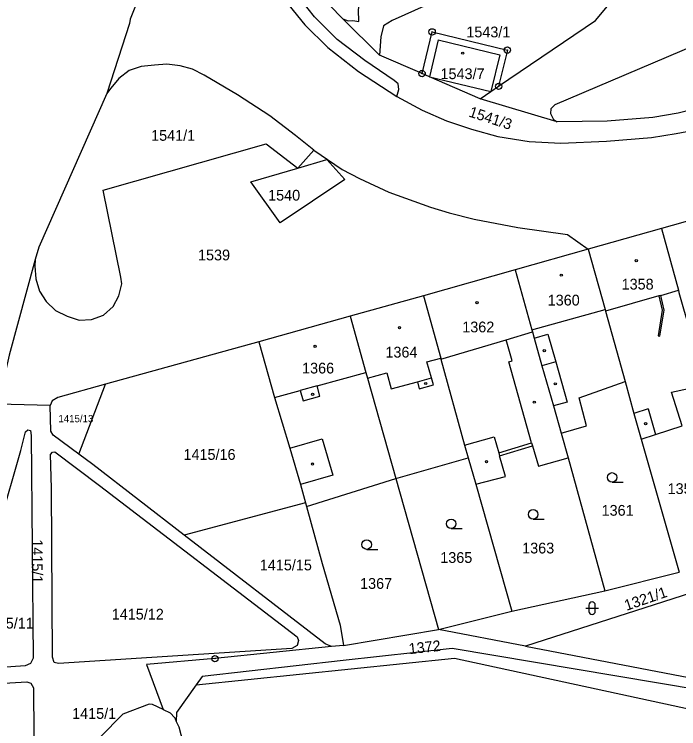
# Model space of a CAD drawing. Extents: x -733394 to -722299, y -1082822 to -1075049.
# Drawn here: x -728320.2 to -728215.3, y -1078945.4 to -1078832.5 of the extents above; entities that cross this region are included whole.
import ezdxf

# ---------------------------------------------------------------- set-up
doc = ezdxf.new("R2010")
doc.units = 0
for name, color, linetype in [('Hranice parcel', 7, 'Continuous'), ('Parcelní čísla', 7, 'Continuous'), ('Vnitřní kresba', 7, 'Continuous'), ('Značky bodu BP', 7, 'Continuous'), ('Značky budov', 7, 'Continuous'), ('Značky kultur', 7, 'Continuous')]:
    doc.layers.add(name, color=color, linetype=linetype)

msp = doc.modelspace()

# ---------------------------------------------------------------- linework, layer by layer
at = {"layer": 'Hranice parcel'}
for p, q in [((-728262.51, -1078838.96), (-728268.3, -1078833.22)), ((-728255.8, -1078841.86), (-728262.51, -1078838.96)), ((-728234.46, -1078849.5), (-728246.61, -1078845.83)), ((-728208.41, -1078863.64), (-728218, -1078866.35)), ((-728218, -1078866.35), (-728229.57, -1078869.61)), ((-728229.57, -1078869.61), (-728241.12, -1078872.88)), ((-728241.12, -1078872.88), (-728255.58, -1078876.99)), ((-728255.58, -1078876.99), (-728267.14, -1078880.2)), ((-728267.14, -1078880.2), (-728281.59, -1078884.22)), ((-728281.59, -1078884.22), (-728305.77, -1078890.91)), ((-728310.01, -1078901.98), (-728305.77, -1078890.91)), ((-728314.53, -1078894.3), (-728322.81, -1078894.06)), ((-728233.86, -1078898.64), (-728232.75, -1078902.57)), ((-728221.22, -1078899.63), (-728215.19, -1078920.6)), ((-728259.93, -1078905.82), (-728248.52, -1078902.54)), ((-728248.52, -1078902.54), (-728247.31, -1078906.72)), ((-728232.75, -1078902.57), (-728226.94, -1078923.56)), ((-728274.06, -1078910.26), (-728259.93, -1078905.82)), ((-728259.93, -1078905.82), (-728253.2, -1078929.69)), ((-728247.31, -1078906.72), (-728241.61, -1078926.77)), ((-728274.22, -1078909.69), (-728293.36, -1078914.76)), ((-728274.22, -1078909.69), (-728274.06, -1078910.26)), ((-728226.94, -1078923.56), (-728215.19, -1078920.6)), ((-728241.61, -1078926.77), (-728226.94, -1078923.56)), ((-728253.2, -1078929.69), (-728241.61, -1078926.77)), ((-728268.22, -1078932.19), (-728253.2, -1078929.69)), ((-728239.45, -1078932.33), (-728253.2, -1078929.69)), ((-728268.22, -1078932.19), (-728270.08, -1078932.38))]:
    msp.add_line(p, q, dxfattribs=at)
for points in [[(-728259.81, -1078845.5), (-728259.49, -1078844.38), (-728259.58, -1078843.48), (-728260.2, -1078842.97), (-728264.86, -1078839.79), (-728269.21, -1078836.5), (-728272.78, -1078832.92), (-728275.77, -1078829.06), (-728277.59, -1078825.38), (-728279.75, -1078818.99), (-728281.35, -1078812.45), (-728282.11, -1078807.66), (-728282.28, -1078803.36), (-728282.04, -1078800.23), (-728279.15, -1078778.27)], [(-728268.3, -1078833.22), (-728270.42, -1078831.03), (-728272.22, -1078828.94), (-728273.82, -1078826.49), (-728274.94, -1078824.27), (-728275.95, -1078821.42), (-728277.58, -1078815.55), (-728279.15, -1078808.57), (-728279.39, -1078801.8), (-728276.17, -1078779.43)], [(-728268.3, -1078833.22), (-728267.47, -1078833.53), (-728266.72, -1078833.48), (-728265.79, -1078833.62), (-728265.83, -1078831.78), (-728264.24, -1078819.56), (-728266.27, -1078819.27), (-728265.88, -1078816.38), (-728263.84, -1078816.57), (-728263.63, -1078815.05), (-728264.49, -1078813.4), (-728265.25, -1078812.85), (-728267.39, -1078811.36), (-728269.92, -1078809.67), (-728271.79, -1078807.89), (-728273.24, -1078805.91), (-728273.94, -1078804.17), (-728274.68, -1078800.21), (-728274.24, -1078783.06), (-728274.9, -1078781.06), (-728276.17, -1078779.43)], [(-728290.88, -1078805.36), (-728291.21, -1078805.84), (-728292.41, -1078808.99), (-728298.59, -1078824.93), (-728301.89, -1078833.25), (-728301.99, -1078833.93), (-728305.56, -1078845.01)], [(-728284.3, -1078807.93), (-728283.37, -1078812.97), (-728281.62, -1078820), (-728279.44, -1078826.57), (-728277.5, -1078830.17), (-728274.33, -1078834.16), (-728270.69, -1078837.74), (-728265.83, -1078841.52), (-728259.81, -1078845.5)], [(-728095.65, -1078815.3), (-728112.76, -1078814.21), (-728205.98, -1078834.51), (-728234.86, -1078846.78), (-728235.48, -1078847.41), (-728235.53, -1078848.17), (-728235.07, -1078849.12), (-728234.46, -1078849.5)], [(-728254.51, -1078826.91), (-728254.99, -1078830.99), (-728260.52, -1078833.47), (-728261.89, -1078834.32), (-728262.29, -1078836.07), (-728262.51, -1078838.96)], [(-728243.72, -1078843.87), (-728228.43, -1078833.5), (-728226.25, -1078830.88)], [(-728255.8, -1078841.86), (-728254.22, -1078835.27), (-728242.34, -1078838.15), (-728243.72, -1078843.87)], [(-728272.9, -1078853.95), (-728275.8, -1078851.63), (-728279.84, -1078848.51), (-728284.96, -1078845.23), (-728290.23, -1078842.12), (-728292.06, -1078841.19), (-728294.01, -1078840.62), (-728296.1, -1078840.39), (-728298.07, -1078840.54), (-728300.17, -1078840.76), (-728302.04, -1078841.38), (-728303.66, -1078842.63), (-728304.95, -1078844.16), (-728305.56, -1078845.01)], [(-728259.81, -1078845.5), (-728255.79, -1078847.66), (-728251.96, -1078849.33), (-728248.01, -1078850.65), (-728243.85, -1078851.79), (-728238.9, -1078852.58), (-728233.88, -1078852.83), (-728226.7, -1078852.53), (-728219.6, -1078851.95), (-728215.66, -1078851.33), (-728209.52, -1078850.15), (-728192.48, -1078845.3), (-728180.07, -1078844.2), (-728172.32, -1078841.84)], [(-728246.61, -1078845.83), (-728254.65, -1078842.36), (-728255.8, -1078841.86)], [(-728172.32, -1078841.84), (-728176.46, -1078841.64), (-728193.54, -1078842.55), (-728215.35, -1078848.1), (-728219.39, -1078848.79), (-728226.56, -1078849.38), (-728234.46, -1078849.5)], [(-728246.61, -1078845.83), (-728244.95, -1078844.7), (-728243.72, -1078843.87)], [(-728305.56, -1078845.01), (-728316.33, -1078869.28), (-728316.87, -1078871.24)], [(-728316.87, -1078871.24), (-728316.95, -1078872.29), (-728316.76, -1078874.28), (-728316.2, -1078876.24), (-728315.13, -1078877.89), (-728313.66, -1078879.31), (-728311.85, -1078880.2), (-728309.96, -1078880.79), (-728307.98, -1078880.69), (-728306.11, -1078880.05), (-728304.6, -1078878.63), (-728303.68, -1078876.95), (-728303.23, -1078875.05), (-728303.34, -1078874.02), (-728306.13, -1078860.28), (-728280.43, -1078852.94), (-728275.42, -1078856.81), (-728272.9, -1078853.95)], [(-728272.9, -1078853.95), (-728268.42, -1078857.01), (-728265.7, -1078858.45), (-728261.05, -1078860.58), (-728254.49, -1078862.95), (-728251.54, -1078863.87), (-728247.57, -1078864.87), (-728240.67, -1078866.19), (-728232.85, -1078867.27), (-728229.57, -1078869.61)], [(-728275.42, -1078856.81), (-728270.84, -1078855.41), (-728268, -1078858.6), (-728278.23, -1078865.42), (-728282.83, -1078858.98), (-728275.42, -1078856.81)], [(-728218, -1078866.35), (-728215.33, -1078876.09), (-728215.24, -1078876.43), (-728214.54, -1078879.04), (-728212.86, -1078884.79), (-728211.04, -1078891.02)], [(-728229.57, -1078869.61), (-728226.92, -1078879.14), (-728226.85, -1078879.41), (-728223.76, -1078890.52)], [(-728316.87, -1078871.24), (-728320.97, -1078886.37), (-728322.81, -1078894.06)], [(-728241.12, -1078872.88), (-728238.48, -1078882.32), (-728238.38, -1078882.66), (-728238.1, -1078883.66), (-728236.87, -1078888.01), (-728235.07, -1078894.36), (-728233.86, -1078898.64)], [(-728255.58, -1078876.99), (-728252.86, -1078886.81), (-728252.82, -1078886.95), (-728249.09, -1078900.55), (-728248.52, -1078902.54)], [(-728267.14, -1078880.2), (-728264.67, -1078889.09), (-728264.43, -1078889.97), (-728259.93, -1078905.82)], [(-728084.85, -1078881.9), (-728117.43, -1078893.11), (-728239.45, -1078932.33)], [(-728281.59, -1078884.22), (-728279.08, -1078893.05), (-728276.69, -1078901.06), (-728275.02, -1078906.78), (-728274.22, -1078909.69)], [(-728305.77, -1078890.91), (-728313.29, -1078893.01), (-728314.19, -1078893.55), (-728314.53, -1078894.3)], [(-728233.86, -1078898.64), (-728229.83, -1078897.5), (-728231.02, -1078893.09), (-728223.76, -1078890.52)], [(-728223.76, -1078890.52), (-728222.35, -1078895.57), (-728221.22, -1078899.63)], [(-728221.22, -1078899.63), (-728218.93, -1078898.89), (-728214.76, -1078897.51), (-728216.4, -1078892.18), (-728211.04, -1078891.02)], [(-728310.01, -1078901.98), (-728314.04, -1078898.96), (-728314.43, -1078898.37), (-728314.53, -1078894.3)], [(-728317.51, -1078899.03), (-728317.19, -1078934.23), (-728317.64, -1078935.06), (-728318.49, -1078935.44), (-728329.16, -1078936.16), (-728319.15, -1078901.43), (-728318.42, -1078898.43), (-728318.03, -1078898.12), (-728317.65, -1078898.26), (-728317.51, -1078899.03)], [(-728247.31, -1078906.72), (-728242.64, -1078905.53), (-728243.58, -1078902.22), (-728238.36, -1078900.66), (-728237.42, -1078903.89), (-728232.75, -1078902.57)], [(-728275.31, -1078931.4), (-728275.55, -1078932.23), (-728276.38, -1078932.7), (-728313.2, -1078935.06), (-728313.87, -1078934.9), (-728314.14, -1078934.04), (-728314.29, -1078907.35), (-728314.46, -1078902.01), (-728314.16, -1078901.69), (-728313.77, -1078901.64), (-728306.71, -1078906.95), (-728275.5, -1078930.84), (-728275.31, -1078931.4)], [(-728293.36, -1078914.76), (-728307.81, -1078903.62), (-728310.01, -1078901.98)], [(-728274.06, -1078910.26), (-728271.6, -1078919.23), (-728268.75, -1078928.97), (-728268.22, -1078932.19)], [(-728270.08, -1078932.38), (-728271.1, -1078931.92), (-728293.36, -1078914.76)], [(-728270.08, -1078932.38), (-728288.5, -1078934.28), (-728299.33, -1078935.22), (-728296.66, -1078942.33)], [(-728150.94, -1078958.04), (-728153.65, -1078955.4), (-728171.8, -1078952), (-728191.55, -1078945.8), (-728211.91, -1078939.27), (-728251.07, -1078932.67), (-728268.28, -1078934.59), (-728290.5, -1078937.08), (-728291.46, -1078938.42)], [(-728239.45, -1078932.33), (-728212.34, -1078937.52), (-728191.21, -1078944.04), (-728171.64, -1078950.61), (-728146.13, -1078955.19)], [(-728291.46, -1078938.42), (-728250.68, -1078934.22), (-728211.04, -1078942.77), (-728189.89, -1078951.03), (-728189.03, -1078952.04)], [(-728316.94, -1078968.58), (-728317.42, -1078969.07), (-728317.99, -1078969.4), (-728318.73, -1078969.55), (-728338.77, -1078969.69), (-728329.9, -1078938.65), (-728318.19, -1078937.96), (-728317.55, -1078938.15), (-728317.17, -1078938.89), (-728316.94, -1078968.58)], [(-728291.46, -1078938.42), (-728294.58, -1078942.78), (-728294.61, -1078944.2)], [(-728296.66, -1078942.33), (-728298.38, -1078941.54), (-728298.91, -1078941.45), (-728303.03, -1078943.06), (-728306.64, -1078946.68)], [(-728296.66, -1078942.33), (-728295.6, -1078942.82), (-728294.86, -1078943.64), (-728294.61, -1078944.2)], [(-728294.61, -1078944.2), (-728294.21, -1078945.08), (-728293.57, -1078947.47), (-728294.22, -1078964.44), (-728294.23, -1078968.58)]]:
    msp.add_lwpolyline(points, dxfattribs=at)
at = {"layer": 'Vnitřní kresba'}
for p, q in [((-728253.24, -1078836.53), (-728254.65, -1078842.36)), ((-728253.24, -1078836.53), (-728243.54, -1078838.88)), ((-728243.54, -1078838.88), (-728244.95, -1078844.7)), ((-728254.65, -1078842.36), (-728244.95, -1078844.7)), ((-728218.13, -1078876.9), (-728215.33, -1078876.09)), ((-728218.42, -1078876.98), (-728226.85, -1078879.41)), ((-728218.13, -1078876.9), (-728218.42, -1078876.98)), ((-728218.42, -1078876.98), (-728217.89, -1078879.24)), ((-728217.58, -1078879.24), (-728218.13, -1078876.9)), ((-728238.48, -1078882.32), (-728226.92, -1078879.14)), ((-728217.89, -1078879.24), (-728218.54, -1078883.31)), ((-728218.24, -1078883.36), (-728217.58, -1078879.24)), ((-728242.55, -1078883.9), (-728238.38, -1078882.66)), ((-728238.1, -1078883.66), (-728235.93, -1078883.05)), ((-728235.93, -1078883.05), (-728234.7, -1078887.4)), ((-728252.82, -1078886.95), (-728242.55, -1078883.9)), ((-728241.59, -1078887.24), (-728242.55, -1078883.9)), ((-728218.54, -1078883.31), (-728218.24, -1078883.36)), ((-728255.03, -1078887.4), (-728252.86, -1078886.81)), ((-728254.3, -1078889.95), (-728255.03, -1078887.4)), ((-728242.13, -1078887.39), (-728241.59, -1078887.24)), ((-728238.5, -1078900.17), (-728242.13, -1078887.39)), ((-728234.7, -1078887.4), (-728236.87, -1078888.01)), ((-728234.7, -1078887.4), (-728232.9, -1078893.75)), ((-728272.37, -1078891.21), (-728264.67, -1078889.09)), ((-728264.43, -1078889.97), (-728261.39, -1078889.14)), ((-728261.39, -1078889.14), (-728260.7, -1078891.67)), ((-728260.7, -1078891.67), (-728256.53, -1078890.55)), ((-728256.53, -1078890.55), (-728254.3, -1078889.95)), ((-728256.53, -1078890.55), (-728256.24, -1078891.65)), ((-728256.24, -1078891.65), (-728254.01, -1078891.05)), ((-728254.01, -1078891.05), (-728254.3, -1078889.95)), ((-728279.08, -1078893.05), (-728275.04, -1078891.94)), ((-728272.37, -1078891.21), (-728275.04, -1078891.94)), ((-728275.04, -1078891.94), (-728274.59, -1078893.58)), ((-728271.93, -1078892.83), (-728272.37, -1078891.21)), ((-728274.59, -1078893.58), (-728271.93, -1078892.83)), ((-728232.9, -1078893.75), (-728235.07, -1078894.36)), ((-728220.11, -1078894.81), (-728222.35, -1078895.57)), ((-728220.11, -1078894.81), (-728218.93, -1078898.89)), ((-728276.69, -1078901.06), (-728271.58, -1078899.57)), ((-728271.58, -1078899.57), (-728269.88, -1078905.28)), ((-728249.09, -1078900.55), (-728244.43, -1078899.23)), ((-728244.43, -1078899.23), (-728243.71, -1078901.75)), ((-728243.71, -1078901.75), (-728238.5, -1078900.17)), ((-728238.5, -1078900.17), (-728238.36, -1078900.66)), ((-728243.71, -1078901.75), (-728243.58, -1078902.22)), ((-728269.88, -1078905.28), (-728275.02, -1078906.78))]:
    msp.add_line(p, q, dxfattribs=at)
at = {"layer": 'Značky bodu BP'}
for centre, radius in [((-728254.22, -1078835.27), 0.5), ((-728254.22, -1078835.27), 0.0303), ((-728242.34, -1078838.15), 0.5), ((-728242.34, -1078838.15), 0.0303), ((-728255.8, -1078841.86), 0.5), ((-728255.8, -1078841.86), 0.0303), ((-728243.72, -1078843.87), 0.5), ((-728243.72, -1078843.87), 0.0303), ((-728288.5, -1078934.28), 0.5), ((-728288.5, -1078934.28), 0.0303)]:
    msp.add_circle(centre, radius, dxfattribs=at)
at = {"layer": 'Značky budov'}
for centre in [(-728249.39, -1078838.64), (-728221.98, -1078871.41), (-728233.83, -1078873.7), (-728247.13, -1078878.06), (-728259.36, -1078882), (-728272.69, -1078884.94), (-728236.51, -1078885.63), (-728255.23, -1078890.82), (-728234.77, -1078890.87), (-728273.08, -1078892.52), (-728238.09, -1078893.77), (-728220.51, -1078897.16), (-728273.11, -1078903.54), (-728245.63, -1078903.18)]:
    msp.add_circle(centre, 0.175, dxfattribs=at)
at = {"layer": 'Značky kultur'}
for p, q in [((-728225.8, -1078906.4), (-728224.05, -1078906.4)), ((-728238.27, -1078912.24), (-728236.52, -1078912.24)), ((-728251.21, -1078913.73), (-728249.46, -1078913.73)), ((-728264.55, -1078917.02), (-728262.8, -1078917.02)), ((-728229.46, -1078925.82), (-728229.46, -1078926.82)), ((-728228.46, -1078926.82), (-728228.46, -1078925.82)), ((-728229.96, -1078926.32), (-728227.96, -1078926.32))]:
    msp.add_line(p, q, dxfattribs=at)
for centre in [(-728225.8, -1078905.65), (-728238.27, -1078911.49), (-728251.21, -1078912.98), (-728264.55, -1078916.27)]:
    msp.add_circle(centre, 0.75, dxfattribs=at)
for centre, start, end in [((-728228.96, -1078925.82), 0, 180), ((-728228.96, -1078926.82), 180, 359.9879)]:
    msp.add_arc(centre, 0.5, start, end, dxfattribs=at)

# ---------------------------------------------------------------- texts
at = {"layer": 'Parcelní čísla'}
for s, height, p in [('1543/1', 1.7, (-728248.82, -1078836.14)), ('1543/7', 1.7, (-728252.89, -1078842.74)), ('1541/1', 1.7, (-728298.58, -1078852.48)), ('1540', 1.7, (-728280.11, -1078861.93)), ('1539', 1.7, (-728291.18, -1078871.37)), ('1358', 1.7, (-728224.3, -1078875.98)), ('1360', 1.7, (-728235.97, -1078878.5)), ('1362', 1.7, (-728249.46, -1078882.74)), ('1364', 1.7, (-728261.59, -1078886.72)), ('1366', 1.7, (-728274.75, -1078889.24)), ('1415/13', 1.14, (-728313.22, -1078896.94)), ('1415/16', 1.7, (-728293.47, -1078902.88)), ('1359/1', 1.7, (-728217.04, -1078908.28)), ('1361', 1.7, (-728227.46, -1078911.71)), ('1363', 1.7, (-728240, -1078917.67)), ('1365', 1.7, (-728252.93, -1078919.16)), ('1415/15', 1.7, (-728281.42, -1078920.34)), ('1367', 1.7, (-728265.59, -1078923.26)), ('1415/12', 1.7, (-728304.8, -1078928.11)), ('1415/11', 1.7, (-728325.33, -1078929.53)), ('1415/1', 1.7, (-728311.05, -1078943.8))]:
    msp.add_text(s, height=height, dxfattribs=at).set_placement(p)
for s, rotation, p in [('1541/3', 342, (-728248.55, -1078848.62)), ('1415/1', 270, (-728317.41, -1078915.43)), ('1321/1', 19, (-728223.53, -1078926.74)), ('1372', 6, (-728257.82, -1078933.58))]:
    msp.add_text(s, height=1.7, rotation=rotation, dxfattribs=at).set_placement(p)

doc.saveas('drawing.dxf')
